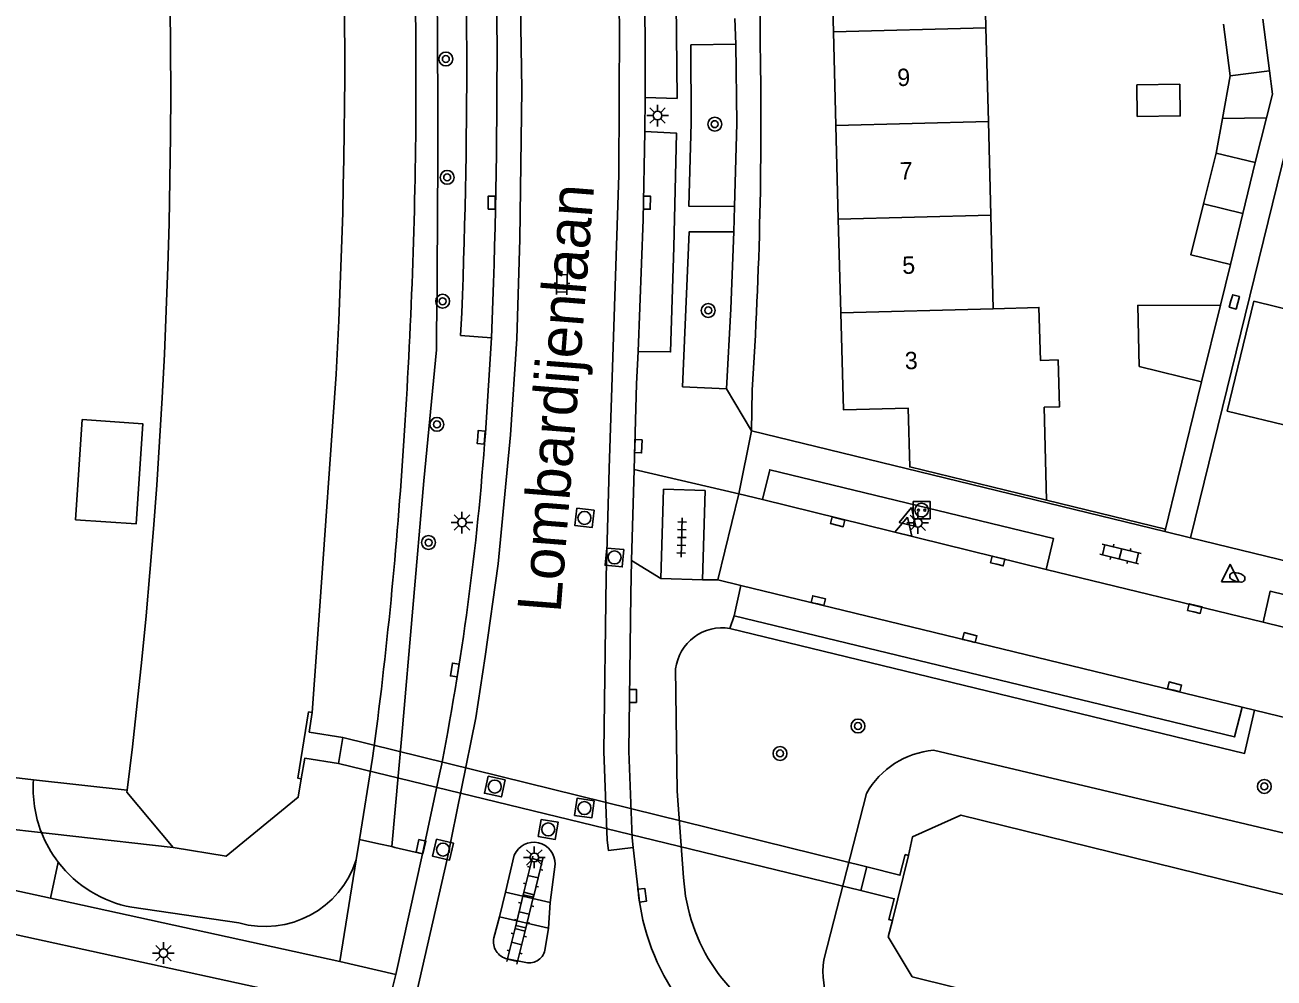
# Model space of a CAD drawing. Extents: x 128000 to 131008, y 398996 to 402500.
# Drawn here: x 128295 to 128366.9, y 399679.3 to 399734.2 of the extents above; entities that cross this region are included whole.
import ezdxf

# ---------------------------------------------------------------- set-up
doc = ezdxf.new("R2010")
doc.units = 0
for name, color, linetype in [('gg-afsc-erfafscheiding', 7, 'Continuous'), ('gg-afsc-muur', 7, 'Continuous'), ('gg-anno-huisnummerreeks BGT', 7, 'Continuous'), ('gg-anno-openbare ruimte label', 7, 'Continuous'), ('gg-bbg-gedigitaliseerde bebouwing', 7, 'Continuous'), ('gg-bbg-gedigitaliseerde bijgebouw', 7, 'Continuous'), ('gg-bbg-hoofdgebouw', 7, 'Continuous'), ('gg-bbg-luifel en loopbrug', 7, 'Continuous'), ('gg-bbg-tussenscheiding', 7, 'Continuous'), ('gg-knt-BGT kruinlijn', 7, 'Continuous'), ('gg-knt-verharding', 7, 'Continuous'), ('gg-knt-verharding nz', 7, 'Continuous'), ('gg-kntw-beschoeiing', 7, 'Continuous'), ('gg-kwrk-duiker nz buis', 7, 'Continuous'), ('gg-kwrk-duiker nz vlak', 7, 'Continuous'), ('gg-kwrk-uitstroombak niveau min 01', 7, 'Continuous'), ('gt-grn-groengrens', 7, 'Continuous'), ('gt-grn-vlakafsluiter', 7, 'Continuous'), ('gt-grn-weggrens', 7, 'Continuous'), ('gt-symb-boom', 7, 'Continuous'), ('gt-symb-brandkraan', 7, 'Continuous'), ('gt-symb-klinker verharding', 7, 'Continuous'), ('gt-symb-kolk', 7, 'Continuous'), ('gt-symb-laadpunt elektrisch vervoer', 7, 'Continuous'), ('gt-symb-lichtmast', 7, 'Continuous'), ('gt-symb-rioolschacht', 7, 'Continuous'), ('gt-symb-tegel verharding', 7, 'Continuous'), ('gt-symb-waterafsluiter', 7, 'Continuous')]:
    doc.layers.add(name, color=color, linetype=linetype)

# ---------------------------------------------------------------- blocks, each defined once
blk = doc.blocks.new('gt0-KOLK')
at = {"layer": 'gt-symb-kolk'}
blk.add_lwpolyline([(0, 0), (0.375, 0), (0.375, 0.4), (-0.375, 0.4), (-0.375, 0), (0, 0)], dxfattribs=at)
blk = doc.blocks.new('gt0-WAFSL')
at = {"layer": 'gt-symb-waterafsluiter'}
for p, q in [((-0.5, -0.333), (0, 0.667)), ((0, 0.667), (0.5, -0.333)), ((0.5, -0.333), (-0.5, -0.333))]:
    blk.add_line(p, q, dxfattribs=at)
blk = doc.blocks.new('gt0-LMAST')
at = {"layer": 'gt-symb-lichtmast'}
for p, q in [((-0.182, 0.173), (-0.447, 0.438)), ((-0.005, 0.246), (-0.005, 0.621)), ((0.172, 0.173), (0.437, 0.438)), ((-0.255, -0.004), (-0.63, -0.004)), ((-0.182, -0.181), (-0.447, -0.446)), ((-0.005, -0.254), (-0.005, -0.629)), ((0.437, -0.446), (0.172, -0.181)), ((0.245, -0.004), (0.62, -0.004))]:
    blk.add_line(p, q, dxfattribs=at)
blk.add_circle((-0.005, -0.004), 0.25, dxfattribs=at)
blk = doc.blocks.new('gt0-LEV')
at = {"layer": 'gt-symb-laadpunt elektrisch vervoer'}
blk.add_lwpolyline([(-0.486, 0.501), (0.486, 0.501), (0.486, -0.499), (-0.486, -0.499)], close=True, dxfattribs=at)
for centre, radius in [((0, 0), 0.393), ((-0.186, 0), 0.0566), ((0.186, 0), 0.0566)]:
    blk.add_circle(centre, radius, dxfattribs=at)
blk = doc.blocks.new('gt0-BR')
at = {"layer": 'gt-symb-brandkraan'}
for centre, radius, start, end in [((-0.244, 0), 0.206, 107.56694, 252.43307), ((0.599, -2.664), 3, 106.89205, 107.56694), ((0, -0.691), 0.938, 73.10799, 106.89205), ((-0.599, -2.664), 3, 72.43309, 73.10799), ((0.244, 0), 0.206, 287.56695, 72.43309), ((0.599, 2.664), 3, 252.43307, 253.10797), ((0, 0.691), 0.938, 253.10797, 286.89206), ((-0.599, 2.664), 3, 286.89206, 287.56695)]:
    blk.add_arc(centre, radius, start, end, dxfattribs=at)
blk = doc.blocks.new('gt0-KL1')
at = {"layer": 'gt-symb-klinker verharding'}
for p, q in [((-1.15, 0.3), (1.15, 0.3)), ((-1, -0.3), (-1, 0.3)), ((-0.5, 0.3), (-0.5, 0.45)), ((0, -0.3), (0, 0.3)), ((0.5, 0.3), (0.5, 0.45)), ((1, -0.3), (1, 0.3)), ((-1.15, -0.3), (1.15, -0.3)), ((-0.5, -0.45), (-0.5, -0.3)), ((0.5, -0.45), (0.5, -0.3))]:
    blk.add_line(p, q, dxfattribs=at)
blk = doc.blocks.new('gt0-BOOM')
at = {"layer": 'gt-symb-boom'}
for radius in [0.4, 0.2]:
    blk.add_circle((0, 0), radius, dxfattribs=at)
blk = doc.blocks.new('gt0-RS')
at = {"layer": 'gt-symb-rioolschacht'}
blk.add_lwpolyline([(-0.5, -0.5), (0.5, -0.5), (0.5, 0.5), (-0.5, 0.5)], close=True, dxfattribs=at)
blk.add_circle((0, 0), 0.375, dxfattribs=at)
blk = doc.blocks.new('gt0-TEG1')
at = {"layer": 'gt-symb-tegel verharding'}
for p, q in [((-1.125, 0), (1.125, 0)), ((-0.9, -0.25), (-0.9, 0.25)), ((-0.45, -0.25), (-0.45, 0.25)), ((0, -0.25), (0, 0.25)), ((0.45, -0.25), (0.45, 0.25)), ((0.9, -0.25), (0.9, 0.25))]:
    blk.add_line(p, q, dxfattribs=at)

msp = doc.modelspace()

# ---------------------------------------------------------------- linework, layer by layer
at = {"layer": 'gg-afsc-erfafscheiding'}
for p, q in [((128364.439, 399720.378), (128363.865, 399718.05)), ((128362.773, 399713.623), (128361.399, 399708.051)), ((128295.461, 399690.692), (128268.893, 399693.803)), ((128300.864, 399690.085), (128295.461, 399690.692))]:
    msp.add_line(p, q, dxfattribs=at)
msp.add_lwpolyline([(128362.125, 399704.636), (128368.961, 399732.482), (128375.516, 399730.884)], dxfattribs=at)
at = {"layer": 'gg-afsc-muur'}
for p, q in [((128360.69, 399705.136), (128361.399, 399708.051)), ((128353.841, 399706.803), (128360.69, 399705.136))]:
    msp.add_line(p, q, dxfattribs=at)
at = {"layer": 'gg-bbg-gedigitaliseerde bebouwing'}
for p, q in [((128350.197, 399739.426), (128350.341, 399734.028)), ((128350.341, 399734.028), (128350.484, 399728.632)), ((128350.484, 399728.632), (128350.627, 399723.236)), ((128350.627, 399723.236), (128350.77, 399717.839)), ((128353.841, 399706.803), (128353.693, 399712.156))]:
    msp.add_line(p, q, dxfattribs=at)
msp.add_lwpolyline([(128353.693, 399712.156), (128354.58, 399712.181), (128354.504, 399714.884), (128353.483, 399714.855), (128353.399, 399717.911), (128350.77, 399717.839)], dxfattribs=at)
at = {"layer": 'gg-bbg-gedigitaliseerde bijgebouw'}
for p, q in [((128364.038, 399734.236), (128364.418, 399731.263)), ((128366.301, 399734.525), (128366.68, 399731.552)), ((128364.418, 399731.263), (128366.68, 399731.552)), ((128363.602, 399726.809), (128362.88, 399723.875)), ((128365.856, 399726.266), (128363.602, 399726.809)), ((128365.148, 399723.322), (128365.856, 399726.266)), ((128364.439, 399720.378), (128365.148, 399723.322))]:
    msp.add_line(p, q, dxfattribs=at)
for points in [[(128359.065, 399728.915), (128361.538, 399728.947), (128361.514, 399730.772), (128359.041, 399730.739), (128359.065, 399728.915)], [(128362.88, 399723.875), (128362.157, 399720.94), (128364.439, 399720.378)]]:
    msp.add_lwpolyline(points, dxfattribs=at)
at = {"layer": 'gg-bbg-hoofdgebouw'}
for p, q in [((128341.408, 399739.185), (128341.551, 399733.788)), ((128341.551, 399733.788), (128341.695, 399728.392)), ((128341.695, 399728.392), (128341.838, 399723.006)), ((128341.838, 399723.006), (128341.981, 399717.599))]:
    msp.add_line(p, q, dxfattribs=at)
msp.add_lwpolyline([(128341.981, 399717.599), (128342.13, 399712.01), (128345.855, 399712.107), (128345.951, 399708.723), (128353.841, 399706.803)], dxfattribs=at)
at = {"layer": 'gg-bbg-luifel en loopbrug'}
for p, q in [((128364.418, 399731.263), (128363.968, 399728.809)), ((128363.968, 399728.809), (128363.602, 399726.809)), ((128363.968, 399728.809), (128366.508, 399728.842)), ((128366.508, 399728.842), (128365.856, 399726.266)), ((128363.865, 399718.05), (128362.773, 399713.623))]:
    msp.add_line(p, q, dxfattribs=at)
for points in [[(128366.68, 399731.552), (128366.852, 399730.204), (128366.508, 399728.842)], [(128368.067, 399711.007), (128369.606, 399717.339), (128365.788, 399718.267), (128364.25, 399711.935), (128368.067, 399711.007)], [(128362.773, 399713.623), (128359.182, 399714.509), (128359.088, 399718.024), (128363.865, 399718.05)], [(128297.882, 399705.674), (128301.38, 399705.439), (128301.755, 399711.209), (128298.27, 399711.443), (128297.882, 399705.674)]]:
    msp.add_lwpolyline(points, dxfattribs=at)
at = {"layer": 'gg-bbg-tussenscheiding'}
for p, q in [((128341.551, 399733.788), (128350.341, 399734.028)), ((128341.695, 399728.392), (128350.484, 399728.632)), ((128341.838, 399723.006), (128350.627, 399723.236)), ((128365.148, 399723.322), (128362.88, 399723.875)), ((128341.981, 399717.599), (128350.77, 399717.839))]:
    msp.add_line(p, q, dxfattribs=at)
at = {"layer": 'gg-knt-BGT kruinlijn'}
for p, q in [((128383.327, 399683.874), (128347.32, 399692.39)), ((128315.002, 399691.926), (128314.249, 399687.243)), ((128343.46, 399689.901), (128341, 399680.31)), ((128314.249, 399687.243), (128314.061, 399686.071)), ((128301.123, 399683.336), (128307.3, 399682.433))]:
    msp.add_line(p, q, dxfattribs=at)
msp.add_lwpolyline([(128317.5, 399729.553), (128317.493, 399733.764), (128317.362, 399741.884), (128317.042, 399749.999), (128316.8, 399754.229), (128316.507, 399758.455)], dxfattribs=at)
for centre, radius, start, end in [((128006.592, 399731.174), 310.912, 356.13473, 359.70132), ((128060.326, 399726.154), 256.966, 352.34539, 356.44376), ((128347.757, 399687.474), 4.935, 95.08425, 150.54511), ((128302.417, 399690.186), 6.975, 175.84345, 201.34324), ((128302.414, 399690.185), 6.971, 201.33899, 217.57313), ((128302.412, 399690.185), 6.969, 217.5887, 259.3444), ((128308.786, 399687.772), 5.542, 254.44495, 342.12321), ((128345.645, 399679.629), 4.695, 171.65944, 204.11283)]:
    msp.add_arc(centre, radius, start, end, dxfattribs=at)
at = {"layer": 'gg-knt-verharding'}
for p, q in [((128330.688, 399728.052), (128330.709, 399730.014)), ((128320.06, 399716.295), (128320.137, 399717.596)), ((128321.859, 399716.167), (128320.06, 399716.295)), ((128321.859, 399716.167), (128321.5, 399710.67)), ((128336.827, 399710.799), (128336.872, 399713.14)), ((128360.655, 399704.994), (128336.827, 399710.799)), ((128329.93, 399703.316), (128330.076, 399708.578)), ((128334.893, 399702.205), (128336.11, 399707.174)), ((128336.11, 399707.174), (128337.477, 399706.839)), ((128362.125, 399704.636), (128360.655, 399704.994)), ((128353.807, 399702.806), (128366.318, 399699.769)), ((128331.605, 399702.28), (128334.004, 399702.205)), ((128336.229, 399701.881), (128334.893, 399702.205)), ((128335.836, 399700.129), (128336.229, 399701.881)), ((128365.821, 399694.7), (128365.113, 399694.872)), ((128365.821, 399694.7), (128410.413, 399683.866)), ((128318.866, 399691.001), (128317.886, 399686.419)), ((128296.436, 399683.863), (128274.247, 399688.713)), ((128315.364, 399687.004), (128314.249, 399687.243)), ((128316.105, 399686.832), (128315.364, 399687.004)), ((128316.285, 399686.79), (128316.105, 399686.832)), ((128317.886, 399686.419), (128316.285, 399686.79)), ((128330.299, 399684.304), (128330.025, 399686.774)), ((128308.833, 399678.624), (128273.654, 399686.294)), ((128314.061, 399686.071), (128313.12, 399680.216)), ((128317.886, 399686.419), (128316.34, 399679.463)), ((128322.667, 399684.201), (128323.164, 399686.349)), ((128325.518, 399685.825), (128325.226, 399683.615)), ((128313.12, 399680.216), (128296.436, 399683.863)), ((128325.226, 399683.615), (128322.667, 399684.201)), ((128322.316, 399682.778), (128321.994, 399681.572)), ((128325.14, 399682.133), (128322.316, 399682.778)), ((128324.945, 399680.955), (128325.14, 399682.133)), ((128316.34, 399679.463), (128313.12, 399680.216)), ((128322.766, 399680.367), (128323.829, 399680.146)), ((128316.34, 399679.463), (128315.773, 399677.168))]:
    msp.add_line(p, q, dxfattribs=at)
for points in [[(128330.709, 399730.014), (128332.549, 399729.954), (128332.483, 399737.304), (128332.344, 399743.326), (128332.101, 399750)], [(128335.927, 399733.075), (128333.346, 399733.041), (128333.357, 399728.539), (128333.217, 399723.749), (128335.849, 399723.734)], [(128335.849, 399723.734), (128335.983, 399728.513), (128335.927, 399733.075)], [(128330.688, 399728.052), (128332.516, 399727.954), (128332.366, 399721.383), (128332.17, 399715.346), (128330.314, 399715.377)], [(128335.398, 399713.225), (128332.865, 399713.343), (128333.248, 399722.273), (128335.815, 399722.264)], [(128335.815, 399722.264), (128335.645, 399717.826), (128335.398, 399713.225)], [(128330.076, 399708.578), (128330.213, 399713.501), (128330.314, 399715.377)], [(128337.477, 399706.839), (128337.89, 399708.554), (128354.244, 399704.585), (128353.807, 399702.806)], [(128334.004, 399702.205), (128334.165, 399707.353), (128331.766, 399707.428), (128331.605, 399702.28)], [(128415.076, 399694.116), (128414.528, 399691.871), (128362.125, 399704.636)], [(128330.025, 399686.774), (128329.963, 399687.332), (128329.768, 399692.341), (128329.877, 399701.392), (128329.93, 399703.316)], [(128366.318, 399699.769), (128366.718, 399701.548), (128411.349, 399690.65), (128410.876, 399688.901)], [(128365.113, 399694.872), (128364.66, 399693.157), (128335.836, 399700.129)], [(128335.588, 399699.413), (128365.245, 399692.206), (128365.821, 399694.7)], [(128332.922, 399685.052), (128332.55, 399690.031), (128332.462, 399697.073)]]:
    msp.add_lwpolyline(points, dxfattribs=at)
for centre, radius, start, end in [((127965.022, 399731.968), 355.405, 357.68238, 2.90819), ((128045.837, 399735.485), 291.497, 359.61398, 2.85423), ((128101.721, 399728.585), 235.658, 356.24208, 1.20012), ((128163.345, 399721.839), 158.549, 348.78451, 355.96057), ((128335.137, 399696.758), 2.693, 80.35756, 173.27659), ((128324.29, 399685.858), 1.228, 358.46376, 156.4374), ((128343.183, 399685.639), 10.277, 183.27523, 245.88163), ((128343.178, 399685.55), 12.94, 185.52582, 246.09966), ((128322.968, 399681.346), 1, 166.94467, 258.34777), ((128324.016, 399681.062), 0.935, 258.44038, 353.43712)]:
    msp.add_arc(centre, radius, start, end, dxfattribs=at)
at = {"layer": 'gg-knt-verharding nz'}
for p, q in [((128337.477, 399706.839), (128353.807, 399702.806)), ((128336.229, 399701.881), (128365.113, 399694.872)), ((128410.876, 399688.901), (128366.318, 399699.769))]:
    msp.add_line(p, q, dxfattribs=at)
for points in [[(128330.025, 399686.774), (128328.591, 399686.619), (128328.517, 399687.214), (128328.318, 399692.321), (128328.454, 399702.388), (128328.627, 399708.618), (128329.193, 399725.544), (128329.227, 399734.165), (128328.97, 399745.06), (128328.746, 399751.807), (128328.252, 399759.128), (128327.287, 399769.339), (128326.055, 399779.542), (128324.997, 399786.731), (128323.076, 399797.581), (128322.382, 399801.256), (128319.387, 399814.819), (128317.835, 399821.063), (128310.993, 399847.864), (128308.96, 399854.267)], [(128301.959, 399851.572), (128304.779, 399844.559), (128307.138, 399837.788), (128309.029, 399831.832), (128311.488, 399823.287), (128315.473, 399807.029), (128317.378, 399797.677), (128319.247, 399787.367), (128320.066, 399782.174), (128321.058, 399775.046), (128322.042, 399766.081), (128322.57, 399760.115), (128323.116, 399752.174), (128323.33, 399747.444), (128323.609, 399730.47), (128323.493, 399721.851), (128323.307, 399716.096), (128322.946, 399710.559), (128322.238, 399703.14), (128321.487, 399697.799), (128320.947, 399694.249), (128319.304, 399686.114), (128317.191, 399676.864)], [(128330.314, 399715.377), (128330.597, 399722.972), (128330.688, 399728.052)]]:
    msp.add_lwpolyline(points, dxfattribs=at)
for centre, radius, start, end in [((127912.599, 399732.176), 409.573, 357.75986, 2.49417), ((127905.656, 399730.93), 425.054, 359.87648, 2.57139)]:
    msp.add_arc(centre, radius, start, end, dxfattribs=at)
at = {"layer": 'gg-kntw-beschoeiing'}
for p, q in [((128312.901, 399714.065), (128313.054, 399717.137)), ((128311.917, 399700.147), (128312.901, 399714.065)), ((128311.521, 399694.555), (128311.917, 399700.147))]:
    msp.add_line(p, q, dxfattribs=at)
for points in [[(128303.52, 399686.79), (128300.85, 399689.97), (128300.864, 399690.085)], [(128310.895, 399690.745), (128310.72, 399689.68), (128306.56, 399686.28), (128303.52, 399686.79)], [(128345.891, 399686.328), (128346.12, 399687.4), (128348.9, 399688.65), (128472.27, 399658.28), (128473.74, 399655.14), (128473.626, 399654.6)], [(128472.846, 399650.898), (128472.8, 399650.69), (128470, 399648.59), (128346.1, 399679.33), (128344.72, 399681.63), (128344.951, 399682.582)]]:
    msp.add_lwpolyline(points, dxfattribs=at)
for centre, radius, start, end in [((127971.478, 399730.795), 331.892, 352.9544, 20.74614), ((127979.733, 399732.234), 333.663, 357.40665, 14.48339)]:
    msp.add_arc(centre, radius, start, end, dxfattribs=at)
at = {"layer": 'gg-kwrk-duiker nz buis'}
msp.add_lwpolyline([(128253.394, 399603.71), (128257.877, 399621.982), (128274.577, 399690.057), (128303.52, 399686.79)], dxfattribs=at)
at = {"layer": 'gg-kwrk-duiker nz vlak'}
for p, q in [((128313.279, 399693.129), (128343.476, 399685.669)), ((128313.029, 399691.622), (128343.141, 399684.296))]:
    msp.add_line(p, q, dxfattribs=at)
at = {"layer": 'gg-kwrk-uitstroombak niveau min 01'}
for p, q in [((128313.029, 399691.622), (128313.279, 399693.129)), ((128344.951, 399682.582), (128345.891, 399686.328)), ((128343.141, 399684.296), (128343.476, 399685.669))]:
    msp.add_line(p, q, dxfattribs=at)
for points in [[(128311.521, 399694.555), (128311.314, 399694.598), (128310.693, 399690.788), (128310.895, 399690.745)], [(128313.279, 399693.129), (128311.353, 399693.44), (128311.521, 399694.555)], [(128310.895, 399690.745), (128311.102, 399691.935), (128313.029, 399691.622)], [(128343.476, 399685.669), (128345.388, 399685.182), (128345.692, 399686.379), (128345.891, 399686.328)], [(128344.951, 399682.582), (128344.75, 399682.63), (128345.058, 399683.828), (128343.141, 399684.296)]]:
    msp.add_lwpolyline(points, dxfattribs=at)
at = {"layer": 'gt-grn-groengrens'}
msp.add_line((128296.889, 399685.934), (128296.436, 399683.863), dxfattribs=at)
msp.add_lwpolyline([(128318.676, 399715.464), (128317.946, 399707.921), (128316.692, 399693.237), (128316.105, 399686.832)], dxfattribs=at)
msp.add_arc((127377.846, 399727.997), 940.913, 359.236785, 1.376382, dxfattribs=at)
at = {"layer": 'gt-grn-vlakafsluiter'}
for p, q in [((128360.69, 399705.136), (128360.655, 399704.994)), ((128322.667, 399684.201), (128322.316, 399682.778)), ((128325.226, 399683.615), (128325.14, 399682.133))]:
    msp.add_line(p, q, dxfattribs=at)
at = {"layer": 'gt-grn-weggrens'}
for p, q in [((128335.884, 399734.555), (128335.927, 399733.075)), ((128335.849, 399723.734), (128335.815, 399722.264)), ((128335.398, 399713.225), (128336.827, 399710.799)), ((128336.827, 399710.799), (128336.11, 399707.174)), ((128336.11, 399707.174), (128330.076, 399708.578)), ((128331.605, 399702.28), (128329.93, 399703.316)), ((128334.893, 399702.205), (128334.004, 399702.205)), ((128335.836, 399700.129), (128335.588, 399699.413))]:
    msp.add_line(p, q, dxfattribs=at)

# ---------------------------------------------------------------- block references
at = {"layer": 'gt-symb-boom'}
for p in [(128319.224, 399732.228), (128334.719, 399728.473), (128319.298, 399725.407), (128319.039, 399718.267), (128334.343, 399717.738), (128318.709, 399711.171), (128318.228, 399704.359), (128342.972, 399693.783), (128338.479, 399692.203), (128366.385, 399690.304)]:
    msp.add_blockref('gt0-BOOM', p, dxfattribs=at)
at = {"layer": 'gt-symb-brandkraan', "rotation": -15.55172489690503}
msp.add_blockref('gt0-BR', (128364.831, 399702.356), dxfattribs=at)
at = {"layer": 'gt-symb-klinker verharding'}
for p, rotation in [((128325.921, 399719.8), 88.79696545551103), ((128358.095, 399703.703), 166.2835306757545), ((128324.248, 399685.101), 76.22785456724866), ((128323.737, 399683.013), 76.2278545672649), ((128323.305, 399681.251), 76.22785456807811)]:
    msp.add_blockref('gt0-KL1', p, dxfattribs=dict(at, rotation=rotation))
at = {"layer": 'gt-symb-kolk'}
for p, rotation in [((128321.667, 399723.952), -90.57293869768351), ((128330.611, 399723.949), -91.03121266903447), ((128364.465, 399718.284), -104.89818725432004), ((128321.058, 399710.446), -94.70180831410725), ((128330.114, 399709.918), -92.06381972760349), ((128341.757, 399705.359), -14.064036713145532), ((128350.974, 399703.105), -13.827795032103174), ((128340.641, 399700.822), -13.355340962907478), ((128362.333, 399700.359), -13.119144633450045), ((128349.365, 399698.692), -13.64723833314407), ((128319.541, 399697.046), -98.8594293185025), ((128329.803, 399695.522), -90.28647650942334), ((128361.162, 399695.846), -13.952823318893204), ((128317.589, 399686.874), -102.53502335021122), ((128330.339, 399684.007), -82.81812146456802)]:
    msp.add_blockref('gt0-KOLK', p, dxfattribs=dict(at, rotation=rotation))
at = {"layer": 'gt-symb-laadpunt elektrisch vervoer'}
msp.add_blockref('gt0-LEV', (128346.639, 399706.232), dxfattribs=at)
at = {"layer": 'gt-symb-lichtmast'}
for p in [(128331.431, 399728.97), (128320.159, 399705.517), (128346.424, 399705.495), (128324.327, 399686.218), (128302.958, 399680.701)]:
    msp.add_blockref('gt0-LMAST', p, dxfattribs=at)
at = {"layer": 'gt-symb-rioolschacht'}
for p, rotation in [((128327.211, 399705.778), 173.3939658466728), ((128328.942, 399703.5), 174.54608110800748), ((128322.041, 399690.297), -102.1187603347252), ((128327.207, 399689.056), 171.89420641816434), ((128325.123, 399687.828), -99.66950525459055), ((128319.061, 399686.66), -102.71533698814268)]:
    msp.add_blockref('gt0-RS', p, dxfattribs=dict(at, rotation=rotation))
at = {"layer": 'gt-symb-tegel verharding', "rotation": -91.77560052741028}
msp.add_blockref('gt0-TEG1', (128332.813, 399704.651), dxfattribs=at)
at = {"layer": 'gt-symb-waterafsluiter'}
for p, rotation in [((128345.664, 399705.164), -13.355340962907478), ((128345.9, 399705.725), -13.35534096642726)]:
    msp.add_blockref('gt0-WAFSL', p, dxfattribs=dict(at, rotation=rotation))
msp.add_blockref('gt0-WAFSL', (128364.416, 399702.437), dxfattribs=at)

# ---------------------------------------------------------------- texts
at = {"layer": 'gg-anno-huisnummerreeks BGT'}
for s, p in [('9', (128345.247, 399730.664)), ('7', (128345.391, 399725.277)), ('5', (128345.535, 399719.84)), ('3', (128345.681, 399714.342))]:
    msp.add_text(s, height=1, rotation=1.5, dxfattribs=at).set_placement(p)
at = {"layer": 'gg-anno-openbare ruimte label'}
msp.add_text('Lombardijenlaan', height=2.5, rotation=85.5, dxfattribs=at).set_placement((128325.832, 399700.273))

doc.saveas('drawing.dxf')
